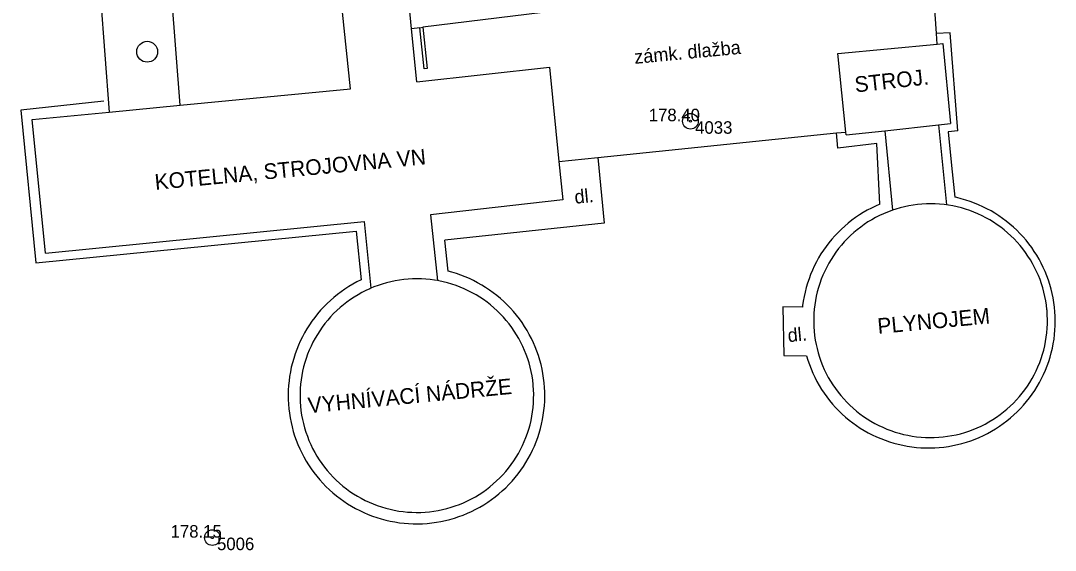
# Model space of a CAD drawing. Extents: x -539515 to -538098, y -1182060 to -1180157.
# Drawn here: x -539344.15 to -539294.6, y -1181270.26 to -1181244.88 of the extents above; entities that cross this region are included whole.
import ezdxf

# ---------------------------------------------------------------- set-up
doc = ezdxf.new("R2010")
doc.units = 0
for name, color, linetype in [('Vrstva 1', 7, 'Continuous'), ('Vrstva 13', 7, 'Continuous'), ('Vrstva 21', 7, 'Continuous'), ('Vrstva 22', 7, 'Continuous'), ('Vrstva 23', 7, 'Continuous'), ('Vrstva 27', 7, 'Continuous'), ('Vrstva 40', 7, 'Continuous'), ('Vrstva 41', 7, 'Continuous'), ('Vrstva 88', 7, 'Continuous')]:
    doc.layers.add(name, color=color, linetype=linetype)

msp = doc.modelspace()

# ---------------------------------------------------------------- linework, layer by layer
at = {"layer": 'Vrstva 1'}
for p, q in [((-539328.354, -1181248.146), (-539328.732, -1181244.481)), ((-539299.99, -1181245.98), (-539299.608, -1181249.806)), ((-539325.17, -1181247.82), (-539318.83, -1181247.11)), ((-539342.962, -1181256.016), (-539343.6, -1181249.62)), ((-539300.183, -1181249.869), (-539299.813, -1181253.71)), ((-539302.768, -1181250.153), (-539302.401, -1181253.965)), ((-539305.003, -1181262.678), (-539304.87, -1181262.843)), ((-539304.87, -1181262.843), (-539304.732, -1181263.003)), ((-539329.602, -1181266.27), (-539329.469, -1181266.435)), ((-539329.469, -1181266.435), (-539329.331, -1181266.595))]:
    msp.add_line(p, q, dxfattribs=at)
for points in [[(-539325.17, -1181247.82), (-539325.431, -1181245.266), (-539325.55, -1181244.107)], [(-539305.02, -1181246.46), (-539300.256, -1181246.005), (-539299.99, -1181245.98)], [(-539304.612, -1181250.355), (-539304.627, -1181250.216), (-539305.02, -1181246.46)], [(-539318.83, -1181247.11), (-539318.368, -1181251.625), (-539318.18, -1181253.46)], [(-539343.6, -1181249.62), (-539339.916, -1181249.264), (-539336.514, -1181248.935), (-539328.354, -1181248.146)], [(-539304.612, -1181250.355), (-539302.768, -1181250.153), (-539300.183, -1181249.869), (-539299.608, -1181249.806)], [(-539318.18, -1181253.46), (-539324.518, -1181254.177), (-539324.194, -1181257.337)], [(-539294.997, -1181258.727), (-539295.021, -1181258.517), (-539295.053, -1181258.308), (-539295.093, -1181258.1), (-539295.14, -1181257.894), (-539295.196, -1181257.69), (-539295.259, -1181257.488), (-539295.329, -1181257.288), (-539295.407, -1181257.091), (-539295.493, -1181256.898), (-539295.586, -1181256.708), (-539295.686, -1181256.521), (-539295.792, -1181256.338), (-539295.906, -1181256.16), (-539296.026, -1181255.986), (-539296.153, -1181255.816), (-539296.286, -1181255.652), (-539296.426, -1181255.493), (-539296.571, -1181255.339), (-539296.722, -1181255.19), (-539296.878, -1181255.048), (-539297.04, -1181254.911), (-539297.207, -1181254.781), (-539297.378, -1181254.657), (-539297.554, -1181254.54), (-539297.735, -1181254.429), (-539297.919, -1181254.325), (-539298.107, -1181254.228), (-539298.299, -1181254.139), (-539298.494, -1181254.057), (-539298.692, -1181253.982), (-539298.893, -1181253.915), (-539299.096, -1181253.855), (-539299.301, -1181253.803), (-539299.508, -1181253.759), (-539299.717, -1181253.723), (-539299.813, -1181253.71), (-539299.926, -1181253.695), (-539300.137, -1181253.674), (-539300.348, -1181253.662), (-539300.56, -1181253.657), (-539300.772, -1181253.661), (-539300.983, -1181253.673), (-539301.194, -1181253.692), (-539301.403, -1181253.72), (-539301.612, -1181253.755), (-539301.819, -1181253.798), (-539302.025, -1181253.849), (-539302.228, -1181253.908), (-539302.401, -1181253.965), (-539302.429, -1181253.975), (-539302.627, -1181254.049), (-539302.822, -1181254.13), (-539303.015, -1181254.219), (-539303.203, -1181254.315), (-539303.388, -1181254.418), (-539303.569, -1181254.528), (-539303.745, -1181254.644), (-539303.918, -1181254.768), (-539304.085, -1181254.897), (-539304.247, -1181255.033), (-539304.404, -1181255.175), (-539304.555, -1181255.323), (-539304.701, -1181255.476), (-539304.841, -1181255.635), (-539304.975, -1181255.799), (-539305.102, -1181255.968), (-539305.224, -1181256.142), (-539305.338, -1181256.32), (-539305.446, -1181256.502), (-539305.546, -1181256.688), (-539305.64, -1181256.878), (-539305.726, -1181257.071), (-539305.805, -1181257.268), (-539305.876, -1181257.467), (-539305.94, -1181257.669), (-539305.996, -1181257.873), (-539306.045, -1181258.079), (-539306.085, -1181258.286), (-539306.118, -1181258.495), (-539306.143, -1181258.706), (-539306.16, -1181258.917), (-539306.168, -1181259.128), (-539306.169, -1181259.34), (-539306.162, -1181259.551), (-539306.147, -1181259.762), (-539306.124, -1181259.973), (-539306.093, -1181260.182), (-539306.054, -1181260.39), (-539306.007, -1181260.596), (-539305.953, -1181260.801), (-539305.891, -1181261.003), (-539305.821, -1181261.203), (-539305.743, -1181261.4), (-539305.659, -1181261.594)], [(-539342.962, -1181256.016), (-539327.706, -1181254.505), (-539327.379, -1181257.702)], [(-539319.604, -1181262.318), (-539319.628, -1181262.108), (-539319.66, -1181261.898), (-539319.699, -1181261.691), (-539319.747, -1181261.485), (-539319.802, -1181261.28), (-539319.865, -1181261.078), (-539319.936, -1181260.879), (-539320.014, -1181260.682), (-539320.1, -1181260.489), (-539320.192, -1181260.299), (-539320.292, -1181260.112), (-539320.399, -1181259.929), (-539320.513, -1181259.751), (-539320.633, -1181259.577), (-539320.76, -1181259.408), (-539320.893, -1181259.243), (-539321.032, -1181259.084), (-539321.178, -1181258.93), (-539321.329, -1181258.782), (-539321.485, -1181258.639), (-539321.647, -1181258.503), (-539321.813, -1181258.372), (-539321.985, -1181258.249), (-539322.161, -1181258.131), (-539322.341, -1181258.021), (-539322.526, -1181257.917), (-539322.714, -1181257.82), (-539322.906, -1181257.731), (-539323.101, -1181257.649), (-539323.299, -1181257.574), (-539323.499, -1181257.507), (-539323.702, -1181257.447), (-539323.908, -1181257.396), (-539324.115, -1181257.352), (-539324.194, -1181257.337), (-539324.323, -1181257.315), (-539324.533, -1181257.287), (-539324.743, -1181257.267), (-539324.955, -1181257.255), (-539325.166, -1181257.25), (-539325.378, -1181257.254), (-539325.589, -1181257.266), (-539325.8, -1181257.285), (-539326.009, -1181257.313), (-539326.218, -1181257.348), (-539326.425, -1181257.392), (-539326.63, -1181257.443), (-539326.834, -1181257.502), (-539327.034, -1181257.568), (-539327.233, -1181257.642), (-539327.379, -1181257.702), (-539327.428, -1181257.724), (-539327.62, -1181257.812), (-539327.808, -1181257.908), (-539327.993, -1181258.012), (-539328.174, -1181258.122), (-539328.35, -1181258.238), (-539328.522, -1181258.362), (-539328.689, -1181258.491), (-539328.852, -1181258.627), (-539329.008, -1181258.769), (-539329.16, -1181258.917), (-539329.306, -1181259.071), (-539329.445, -1181259.229), (-539329.579, -1181259.393), (-539329.706, -1181259.562), (-539329.827, -1181259.736), (-539329.942, -1181259.914), (-539330.049, -1181260.096), (-539330.15, -1181260.282), (-539330.243, -1181260.472), (-539330.329, -1181260.666), (-539330.408, -1181260.862), (-539330.479, -1181261.061), (-539330.543, -1181261.263), (-539330.599, -1181261.467), (-539330.647, -1181261.673), (-539330.687, -1181261.881), (-539330.72, -1181262.09), (-539330.745, -1181262.3), (-539330.761, -1181262.511), (-539330.77, -1181262.722), (-539330.771, -1181262.934), (-539330.764, -1181263.145), (-539330.748, -1181263.356), (-539330.725, -1181263.567), (-539330.694, -1181263.776), (-539330.655, -1181263.984), (-539330.608, -1181264.19), (-539330.553, -1181264.394), (-539330.491, -1181264.597), (-539330.421, -1181264.796), (-539330.343, -1181264.993), (-539330.259, -1181265.187)], [(-539304.732, -1181263.003), (-539304.587, -1181263.158), (-539304.437, -1181263.307), (-539304.281, -1181263.45), (-539304.12, -1181263.587), (-539303.954, -1181263.718), (-539303.783, -1181263.843), (-539303.607, -1181263.961), (-539303.427, -1181264.072), (-539303.243, -1181264.177), (-539303.055, -1181264.274), (-539302.864, -1181264.364), (-539302.669, -1181264.448), (-539302.472, -1181264.523), (-539302.271, -1181264.591), (-539302.068, -1181264.652), (-539301.863, -1181264.704), (-539301.657, -1181264.749), (-539301.448, -1181264.786), (-539301.239, -1181264.816), (-539301.028, -1181264.837), (-539300.817, -1181264.85), (-539300.605, -1181264.855), (-539300.394, -1181264.853), (-539300.182, -1181264.842), (-539299.971, -1181264.823), (-539299.762, -1181264.797), (-539299.553, -1181264.762), (-539299.345, -1181264.72), (-539299.14, -1181264.67), (-539298.936, -1181264.612), (-539298.735, -1181264.546), (-539298.536, -1181264.473), (-539298.341, -1181264.392), (-539298.148, -1181264.304), (-539297.959, -1181264.209), (-539297.774, -1181264.107), (-539297.593, -1181263.998), (-539297.416, -1181263.882), (-539297.243, -1181263.759), (-539297.075, -1181263.63), (-539296.912, -1181263.495), (-539296.755, -1181263.354), (-539296.603, -1181263.207), (-539296.456, -1181263.054), (-539296.316, -1181262.896), (-539296.181, -1181262.732), (-539296.053, -1181262.564), (-539295.931, -1181262.391), (-539295.816, -1181262.213), (-539295.708, -1181262.031), (-539295.606, -1181261.846), (-539295.512, -1181261.656), (-539295.425, -1181261.463), (-539295.345, -1181261.267), (-539295.273, -1181261.068), (-539295.208, -1181260.867), (-539295.151, -1181260.663), (-539295.102, -1181260.457), (-539295.061, -1181260.25), (-539295.027, -1181260.041), (-539295.001, -1181259.831), (-539294.984, -1181259.62), (-539294.974, -1181259.408), (-539294.972, -1181259.197), (-539294.978, -1181258.985), (-539294.993, -1181258.774), (-539294.997, -1181258.727)], [(-539305.659, -1181261.594), (-539305.567, -1181261.785), (-539305.468, -1181261.972), (-539305.362, -1181262.155), (-539305.249, -1181262.334), (-539305.129, -1181262.508), (-539305.003, -1181262.678)], [(-539329.331, -1181266.595), (-539329.186, -1181266.75), (-539329.036, -1181266.898), (-539328.88, -1181267.041), (-539328.718, -1181267.178), (-539328.552, -1181267.309), (-539328.381, -1181267.434), (-539328.205, -1181267.552), (-539328.025, -1181267.663), (-539327.841, -1181267.767), (-539327.653, -1181267.864), (-539327.462, -1181267.954), (-539327.267, -1181268.037), (-539327.07, -1181268.113), (-539326.869, -1181268.18), (-539326.666, -1181268.241), (-539326.461, -1181268.293), (-539326.255, -1181268.338), (-539326.046, -1181268.375), (-539325.837, -1181268.404), (-539325.626, -1181268.425), (-539325.415, -1181268.438), (-539325.203, -1181268.443), (-539324.992, -1181268.44), (-539324.78, -1181268.429), (-539324.57, -1181268.41), (-539324.36, -1181268.383), (-539324.151, -1181268.349), (-539323.944, -1181268.306), (-539323.738, -1181268.255), (-539323.535, -1181268.197), (-539323.334, -1181268.131), (-539323.135, -1181268.058), (-539322.94, -1181267.977), (-539322.748, -1181267.889), (-539322.559, -1181267.794), (-539322.374, -1181267.691), (-539322.192, -1181267.582), (-539322.016, -1181267.466), (-539321.843, -1181267.343), (-539321.676, -1181267.214), (-539321.513, -1181267.079), (-539321.356, -1181266.937), (-539321.204, -1181266.79), (-539321.058, -1181266.637), (-539320.917, -1181266.479), (-539320.783, -1181266.315), (-539320.655, -1181266.146), (-539320.534, -1181265.973), (-539320.419, -1181265.796), (-539320.311, -1181265.614), (-539320.209, -1181265.428), (-539320.115, -1181265.238), (-539320.029, -1181265.045), (-539319.949, -1181264.849), (-539319.877, -1181264.65), (-539319.813, -1181264.449), (-539319.756, -1181264.245), (-539319.707, -1181264.039), (-539319.666, -1181263.831), (-539319.633, -1181263.623), (-539319.607, -1181263.412), (-539319.59, -1181263.202), (-539319.581, -1181262.99), (-539319.579, -1181262.779), (-539319.586, -1181262.567), (-539319.6, -1181262.356), (-539319.604, -1181262.318)], [(-539330.259, -1181265.187), (-539330.166, -1181265.378), (-539330.067, -1181265.564), (-539329.961, -1181265.747), (-539329.848, -1181265.926), (-539329.728, -1181266.101), (-539329.602, -1181266.27)]]:
    msp.add_lwpolyline(points, dxfattribs=at)
at = {"layer": 'Vrstva 13'}
for p, q in [((-539324.829, -1181247.186), (-539325.039, -1181245.218)), ((-539299.63, -1181245.46), (-539300.29, -1181245.503)), ((-539299.27, -1181250.163), (-539299.63, -1181245.46)), ((-539324.68, -1181247.17), (-539324.829, -1181247.186)), ((-539340.16, -1181248.74), (-539344.15, -1181249.17)), ((-539344.15, -1181249.17), (-539343.42, -1181256.49)), ((-539305.01, -1181250.99), (-539305.075, -1181250.262)), ((-539299.27, -1181250.163), (-539299.722, -1181250.207)), ((-539299.722, -1181250.207), (-539299.57, -1181251.82)), ((-539303.15, -1181250.77), (-539305.01, -1181250.99)), ((-539303.006, -1181253.675), (-539303.15, -1181250.77)), ((-539316.502, -1181251.434), (-539316.2, -1181254.58)), ((-539299.57, -1181251.82), (-539299.41, -1181253.34)), ((-539316.2, -1181254.58), (-539323.84, -1181255.402)), ((-539343.42, -1181256.49), (-539328.087, -1181254.971)), ((-539328.087, -1181254.971), (-539327.848, -1181257.3)), ((-539323.68, -1181256.886), (-539323.84, -1181255.402)), ((-539306.706, -1181258.609), (-539307.65, -1181258.6)), ((-539307.65, -1181258.6), (-539307.6, -1181260.92)), ((-539307.6, -1181260.92), (-539306.512, -1181260.943))]:
    msp.add_line(p, q, dxfattribs=at)
for points in [[(-539325.039, -1181245.218), (-539324.89, -1181245.2), (-539324.68, -1181247.17)], [(-539296.288, -1181255.076), (-539296.443, -1181254.92), (-539296.604, -1181254.769), (-539296.771, -1181254.625), (-539296.942, -1181254.486), (-539297.119, -1181254.354), (-539297.3, -1181254.229), (-539297.485, -1181254.11), (-539297.675, -1181253.998), (-539297.869, -1181253.892), (-539298.066, -1181253.794), (-539298.267, -1181253.703), (-539298.471, -1181253.62), (-539298.678, -1181253.544), (-539298.887, -1181253.475), (-539299.099, -1181253.414), (-539299.313, -1181253.361), (-539299.41, -1181253.34)], [(-539303.006, -1181253.675), (-539303.208, -1181253.764), (-539303.406, -1181253.859), (-539303.601, -1181253.962), (-539303.792, -1181254.072), (-539303.979, -1181254.189), (-539304.162, -1181254.312), (-539304.34, -1181254.442), (-539304.513, -1181254.579), (-539304.681, -1181254.721), (-539304.844, -1181254.87), (-539305.001, -1181255.024), (-539305.153, -1181255.184), (-539305.299, -1181255.35), (-539305.438, -1181255.52), (-539305.572, -1181255.696), (-539305.699, -1181255.876), (-539305.819, -1181256.061), (-539305.932, -1181256.25), (-539306.039, -1181256.443), (-539306.138, -1181256.639), (-539306.231, -1181256.839), (-539306.316, -1181257.043), (-539306.393, -1181257.249), (-539306.463, -1181257.458), (-539306.525, -1181257.67), (-539306.58, -1181257.883), (-539306.627, -1181258.099), (-539306.666, -1181258.315), (-539306.697, -1181258.534), (-539306.706, -1181258.609)], [(-539295.483, -1181256.122), (-539295.601, -1181255.936), (-539295.725, -1181255.754), (-539295.857, -1181255.577), (-539295.994, -1181255.405), (-539296.138, -1181255.238), (-539296.288, -1181255.076)], [(-539306.512, -1181260.943), (-539306.447, -1181261.154), (-539306.376, -1181261.362), (-539306.296, -1181261.568), (-539306.21, -1181261.771), (-539306.116, -1181261.97), (-539306.015, -1181262.166), (-539305.906, -1181262.358), (-539305.791, -1181262.546), (-539305.67, -1181262.73), (-539305.541, -1181262.909), (-539305.406, -1181263.083), (-539305.265, -1181263.253), (-539305.118, -1181263.417), (-539304.965, -1181263.575), (-539304.807, -1181263.728), (-539304.642, -1181263.876), (-539304.473, -1181264.017), (-539304.299, -1181264.152), (-539304.12, -1181264.28), (-539303.936, -1181264.402), (-539303.748, -1181264.517), (-539303.556, -1181264.625), (-539303.36, -1181264.727), (-539303.161, -1181264.821), (-539302.958, -1181264.907), (-539302.753, -1181264.987), (-539302.544, -1181265.059), (-539302.333, -1181265.123), (-539302.12, -1181265.179), (-539301.905, -1181265.228), (-539301.689, -1181265.269), (-539301.471, -1181265.302), (-539301.252, -1181265.327), (-539301.032, -1181265.344), (-539300.812, -1181265.353), (-539300.592, -1181265.355), (-539300.371, -1181265.348), (-539300.151, -1181265.333), (-539299.932, -1181265.31), (-539299.714, -1181265.279), (-539299.497, -1181265.241), (-539299.281, -1181265.194), (-539299.068, -1181265.14), (-539298.856, -1181265.078), (-539298.647, -1181265.008), (-539298.441, -1181264.931), (-539298.237, -1181264.847), (-539298.037, -1181264.755), (-539297.84, -1181264.656), (-539297.647, -1181264.549), (-539297.458, -1181264.436), (-539297.273, -1181264.316), (-539297.092, -1181264.19), (-539296.916, -1181264.057), (-539296.746, -1181263.917), (-539296.58, -1181263.772), (-539296.42, -1181263.621), (-539296.265, -1181263.463), (-539296.116, -1181263.301), (-539295.973, -1181263.133), (-539295.837, -1181262.96), (-539295.707, -1181262.782), (-539295.583, -1181262.6), (-539295.466, -1181262.413), (-539295.355, -1181262.222), (-539295.252, -1181262.027), (-539295.156, -1181261.829), (-539295.067, -1181261.627), (-539294.986, -1181261.423), (-539294.912, -1181261.215), (-539294.846, -1181261.005), (-539294.787, -1181260.792), (-539294.736, -1181260.578), (-539294.693, -1181260.362), (-539294.658, -1181260.144), (-539294.63, -1181259.925), (-539294.611, -1181259.706), (-539294.6, -1181259.486), (-539294.596, -1181259.265), (-539294.601, -1181259.045), (-539294.613, -1181258.825), (-539294.634, -1181258.605), (-539294.662, -1181258.387), (-539294.699, -1181258.169), (-539294.743, -1181257.953), (-539294.795, -1181257.739), (-539294.855, -1181257.527), (-539294.922, -1181257.317), (-539294.998, -1181257.11), (-539295.08, -1181256.906), (-539295.17, -1181256.704), (-539295.267, -1181256.507), (-539295.371, -1181256.312), (-539295.483, -1181256.122)], [(-539327.848, -1181257.3), (-539328.046, -1181257.4), (-539328.241, -1181257.506), (-539328.431, -1181257.619), (-539328.618, -1181257.74), (-539328.799, -1181257.867), (-539328.977, -1181258), (-539329.149, -1181258.14), (-539329.316, -1181258.285), (-539329.478, -1181258.437), (-539329.634, -1181258.594), (-539329.784, -1181258.757), (-539329.928, -1181258.926), (-539330.067, -1181259.099), (-539330.199, -1181259.277), (-539330.324, -1181259.46), (-539330.443, -1181259.647), (-539330.554, -1181259.839), (-539330.659, -1181260.034), (-539330.757, -1181260.233), (-539330.848, -1181260.436), (-539330.931, -1181260.641), (-539331.006, -1181260.85), (-539331.075, -1181261.061), (-539331.135, -1181261.274), (-539331.188, -1181261.489), (-539331.233, -1181261.706), (-539331.27, -1181261.925), (-539331.299, -1181262.145), (-539331.32, -1181262.366), (-539331.333, -1181262.587), (-539331.339, -1181262.809), (-539331.336, -1181263.03), (-539331.325, -1181263.252), (-539331.306, -1181263.473), (-539331.28, -1181263.693), (-539331.245, -1181263.912), (-539331.203, -1181264.129), (-539331.152, -1181264.345), (-539331.094, -1181264.559), (-539331.028, -1181264.771), (-539330.955, -1181264.98), (-539330.874, -1181265.187), (-539330.786, -1181265.39), (-539330.69, -1181265.59), (-539330.588, -1181265.787), (-539330.478, -1181265.98), (-539330.362, -1181266.168), (-539330.238, -1181266.352), (-539330.108, -1181266.532), (-539329.972, -1181266.707), (-539329.83, -1181266.877), (-539329.681, -1181267.042), (-539329.527, -1181267.201), (-539329.367, -1181267.354), (-539329.201, -1181267.502), (-539329.031, -1181267.643), (-539328.855, -1181267.779), (-539328.675, -1181267.908), (-539328.49, -1181268.03), (-539328.3, -1181268.145), (-539328.107, -1181268.254), (-539327.91, -1181268.356), (-539327.709, -1181268.45), (-539327.505, -1181268.537), (-539327.299, -1181268.617), (-539327.089, -1181268.689), (-539326.877, -1181268.754), (-539326.662, -1181268.811), (-539326.446, -1181268.86), (-539326.228, -1181268.901), (-539326.009, -1181268.934), (-539325.789, -1181268.96), (-539325.568, -1181268.977), (-539325.346, -1181268.987), (-539325.125, -1181268.989), (-539324.903, -1181268.982), (-539324.682, -1181268.968), (-539324.461, -1181268.945), (-539324.242, -1181268.915), (-539324.023, -1181268.877), (-539323.806, -1181268.83), (-539323.591, -1181268.777), (-539323.378, -1181268.715), (-539323.168, -1181268.646), (-539322.96, -1181268.569), (-539322.754, -1181268.485), (-539322.553, -1181268.393), (-539322.354, -1181268.294), (-539322.159, -1181268.188), (-539321.968, -1181268.075), (-539321.782, -1181267.956), (-539321.6, -1181267.829), (-539321.422, -1181267.696), (-539321.25, -1181267.557)], [(-539320.329, -1181266.6), (-539320.197, -1181266.422), (-539320.071, -1181266.24), (-539319.952, -1181266.053), (-539319.839, -1181265.862), (-539319.734, -1181265.667), (-539319.636, -1181265.468), (-539319.544, -1181265.266), (-539319.461, -1181265.06), (-539319.385, -1181264.852), (-539319.316, -1181264.641), (-539319.255, -1181264.428), (-539319.201, -1181264.213), (-539319.156, -1181263.996), (-539319.118, -1181263.777), (-539319.089, -1181263.558), (-539319.067, -1181263.337), (-539319.053, -1181263.116), (-539319.047, -1181262.894), (-539319.049, -1181262.672), (-539319.059, -1181262.451), (-539319.078, -1181262.23), (-539319.104, -1181262.01), (-539319.138, -1181261.791), (-539319.18, -1181261.573), (-539319.229, -1181261.357), (-539319.287, -1181261.143), (-539319.352, -1181260.931), (-539319.425, -1181260.721), (-539319.505, -1181260.515), (-539319.593, -1181260.311), (-539319.688, -1181260.111), (-539319.79, -1181259.914), (-539319.899, -1181259.721), (-539320.015, -1181259.532), (-539320.138, -1181259.347), (-539320.267, -1181259.167), (-539320.403, -1181258.992), (-539320.545, -1181258.822), (-539320.693, -1181258.657), (-539320.847, -1181258.497), (-539321.007, -1181258.343), (-539321.172, -1181258.195), (-539321.342, -1181258.053), (-539321.517, -1181257.917), (-539321.697, -1181257.788), (-539321.882, -1181257.665), (-539322.071, -1181257.549), (-539322.264, -1181257.44), (-539322.461, -1181257.338), (-539322.661, -1181257.243), (-539322.865, -1181257.155), (-539323.071, -1181257.075), (-539323.281, -1181257.002), (-539323.493, -1181256.937), (-539323.68, -1181256.886)], [(-539321.25, -1181267.557), (-539321.082, -1181267.412), (-539320.92, -1181267.261), (-539320.763, -1181267.104), (-539320.613, -1181266.941), (-539320.468, -1181266.773), (-539320.329, -1181266.6)]]:
    msp.add_lwpolyline(points, dxfattribs=at)
at = {"layer": 'Vrstva 21'}
for centre, radius in [((-539312.07, -1181249.7), 0.375), ((-539312.07, -1181249.7), 0.05), ((-539334.97, -1181269.65), 0.375), ((-539334.97, -1181269.65), 0.05)]:
    msp.add_circle(centre, radius, dxfattribs=at)
at = {"layer": 'Vrstva 27'}
msp.add_circle((-539338.09, -1181246.37), 0.5, dxfattribs=at)
at = {"layer": 'Vrstva 88'}
for p, q in [((-539336.514, -1181248.935), (-539337.56, -1181235.22)), ((-539340.91, -1181236.13), (-539339.916, -1181249.264)), ((-539325.039, -1181245.218), (-539325.431, -1181245.266))]:
    msp.add_line(p, q, dxfattribs=at)
for points in [[(-539300.256, -1181246.005), (-539300.29, -1181245.503), (-539301.21, -1181231.99)], [(-539318.6, -1181244.43), (-539319.147, -1181244.497), (-539324.89, -1181245.2)], [(-539318.368, -1181251.625), (-539316.502, -1181251.434), (-539305.075, -1181250.262), (-539304.627, -1181250.216)]]:
    msp.add_lwpolyline(points, dxfattribs=at)

# ---------------------------------------------------------------- texts
at = {"layer": 'Vrstva 22'}
for s, p in [('178.40 ', (-539314.07, -1181249.7)), ('178.15 ', (-539336.97, -1181269.65))]:
    msp.add_text(s, height=0.6, dxfattribs=at).set_placement(p)
at = {"layer": 'Vrstva 23'}
for s, p in [(' 4033', (-539312.07, -1181250.3)), (' 5006', (-539334.97, -1181270.25))]:
    msp.add_text(s, height=0.6, dxfattribs=at).set_placement(p)
at = {"layer": 'Vrstva 40'}
for s, p in [('zámk. dlažba', (-539314.736, -1181246.953)), ('dl.', (-539317.596, -1181253.655)), ('dl.', (-539307.386, -1181260.286))]:
    msp.add_text(s, height=0.65, rotation=5.4216, dxfattribs=at).set_placement(p)
at = {"layer": 'Vrstva 41'}
for s, rotation, p in [('STROJ.', 6.261, (-539304.166, -1181248.322)), ('KOTELNA, STROJOVNA VN', 5.4216, (-539337.696, -1181252.992)), ('PLYNOJEM', 5.4216, (-539303.079, -1181259.895)), ('VYHNÍVACÍ NÁDRŽE', 5.4216, (-539330.359, -1181263.69))]:
    msp.add_text(s, height=0.75, rotation=rotation, dxfattribs=at).set_placement(p)

doc.saveas('drawing.dxf')
